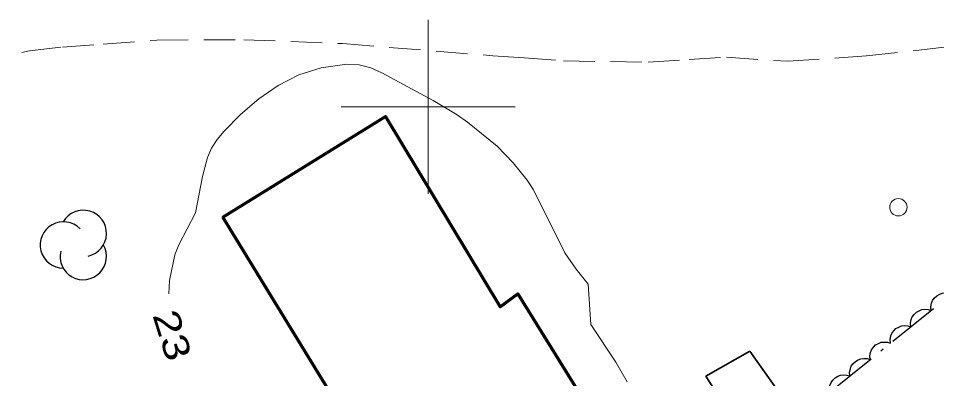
# Model space of a CAD drawing. Extents: x 356765 to 358572, y 5103174 to 5104650.
# Drawn here: x 356976.5 to 357029.2, y 5104184.4 to 5104205.1 of the extents above; entities that cross this region are included whole.
import ezdxf
from ezdxf.enums import TextEntityAlignment as Align

# ---------------------------------------------------------------- set-up
doc = ezdxf.new("R2010")
doc.units = 0
doc.header["$LTSCALE"] = 0.6
doc.linetypes.add('DOT_DASHED', pattern=[7.7, 5, -1.2, 0.3, -1.2])
doc.linetypes.add('MEDIUM_DASHED', pattern=[4.5, 3, -1.5])
for name, color, linetype, lineweight in [('19', 7, 'Continuous', 13), ('2', 7, 'Continuous', 13), ('31', 7, 'Continuous', 70), ('36', 7, 'Continuous', 13), ('44', 7, 'Continuous', 25), ('61', 7, 'Continuous', 13)]:
    doc.layers.add(name, color=color, linetype=linetype, lineweight=lineweight)

msp = doc.modelspace()

# ---------------------------------------------------------------- linework, layer by layer
at = {"layer": '19', "linetype": 'MEDIUM_DASHED'}
msp.add_lwpolyline([(356966.22, 5104198.65), (356966.51, 5104199.09), (356967.13, 5104199.59), (356969.8, 5104201.03), (356971.32, 5104201.65), (356974.01, 5104202.6), (356977.11, 5104203.22), (356979, 5104203.44), (356981.34, 5104203.6), (356984.42, 5104203.84), (356989.41, 5104203.86), (356995.08, 5104203.64), (357003.72, 5104202.94), (357005.52, 5104202.82), (357007.77, 5104202.64), (357012.64, 5104202.57), (357014.99, 5104202.73), (357017.14, 5104202.85), (357020.66, 5104202.62), (357025.17, 5104202.93), (357029.93, 5104203.46), (357034.92, 5104204.79), (357040.13, 5104206.91)], dxfattribs=at)
at = {"layer": '2'}
msp.add_lwpolyline([(356985.11, 5104189.26), (356985.15, 5104190.01), (356985.45, 5104191.5), (356985.68, 5104192.07), (356986.64, 5104193.91), (356987.04, 5104195.99), (356987.32, 5104197.09), (356987.56, 5104197.62), (356987.89, 5104198.13), (356988.29, 5104198.61), (356989.22, 5104199.57), (356990.27, 5104200.47), (356991.39, 5104201.22), (356992.57, 5104201.84), (356993.86, 5104202.24), (356995.34, 5104202.46), (356996.04, 5104202.41), (356996.7, 5104202.24), (356997.34, 5104201.96), (357000.29, 5104200.36), (357001.67, 5104199.54), (357002.27, 5104199.13), (357003.96, 5104197.75), (357004.89, 5104196.79), (357005.69, 5104195.79), (357006.06, 5104195.24), (357007.86, 5104191.61), (357008.51, 5104190.67), (357009.2, 5104189.8), (357009.35, 5104187.49), (357010.78, 5104185.33), (357011.44, 5104184.19)], dxfattribs=at)
at = {"layer": '31'}
msp.add_lwpolyline([(356988.2, 5104193.65), (356997.56, 5104199.44), (357004.13, 5104188.51), (357005.16, 5104189.25), (357012.29, 5104177.71), (357004.11, 5104172.74), (356997.65, 5104183.28), (356995.49, 5104181.76), (356988.2, 5104193.65)], close=True, dxfattribs=at)
at = {"layer": '31', "lineweight": 35}
msp.add_lwpolyline([(357018.47, 5104185.96), (357020.1, 5104183.65), (357017.64, 5104181.88), (357015.95, 5104184.51), (357018.47, 5104185.96)], close=True, dxfattribs=at)
at = {"layer": '36'}
msp.add_circle((357027.009, 5104194.23), 0.5, dxfattribs=at)
at = {"layer": '44'}
for points in [[(357028.89, 5104188.3), (357028.87, 5104188.51), (357028.91, 5104188.71), (357028.97, 5104188.86), (357029.07, 5104189), (357029.21, 5104189.13), (357029.38, 5104189.23), (357029.53, 5104189.29), (357029.7, 5104189.31), (357029.89, 5104189.29), (357030.06, 5104189.24)], [(357027.72, 5104187.36), (357027.7, 5104187.57), (357027.75, 5104187.77), (357027.8, 5104187.92), (357027.91, 5104188.06), (357028.04, 5104188.19), (357028.21, 5104188.28), (357028.36, 5104188.35), (357028.53, 5104188.37), (357028.72, 5104188.35), (357028.89, 5104188.3)], [(357026.55, 5104186.42), (357026.53, 5104186.63), (357026.58, 5104186.83), (357026.63, 5104186.98), (357026.74, 5104187.12), (357026.87, 5104187.25), (357027.04, 5104187.34), (357027.19, 5104187.41), (357027.36, 5104187.43), (357027.55, 5104187.41), (357027.72, 5104187.36)], [(357025.39, 5104185.47), (357025.37, 5104185.68), (357025.41, 5104185.88), (357025.47, 5104186.04), (357025.57, 5104186.18), (357025.7, 5104186.31), (357025.87, 5104186.4), (357026.02, 5104186.47), (357026.2, 5104186.48), (357026.38, 5104186.47), (357026.55, 5104186.42)], [(357024.22, 5104184.53), (357024.2, 5104184.74), (357024.25, 5104184.94), (357024.3, 5104185.09), (357024.4, 5104185.23), (357024.54, 5104185.36), (357024.7, 5104185.46), (357024.85, 5104185.52), (357025.03, 5104185.54), (357025.21, 5104185.53), (357025.39, 5104185.47)], [(357023.06, 5104183.59), (357023.04, 5104183.79), (357023.08, 5104183.99), (357023.14, 5104184.15), (357023.24, 5104184.29), (357023.37, 5104184.42), (357023.54, 5104184.51), (357023.69, 5104184.58), (357023.86, 5104184.59), (357024.05, 5104184.58), (357024.22, 5104184.53)]]:
    msp.add_lwpolyline(points, dxfattribs=at)
at = {"layer": '44', "linetype": 'DOT_DASHED'}
msp.add_lwpolyline([(357023.11, 5104183.63), (357026.69, 5104186.53), (357029.56, 5104188.84)], dxfattribs=at)
at = {"layer": '44'}
for centre, start, end in [((356980.1963, 5104192.7261), 282.26917, 149.72626), ((356979.0509, 5104192.0602), 44.11537, 269.80396), ((356980.1963, 5104191.3943), 166.93686, 29.62122)]:
    msp.add_arc(centre, 1.3318, start, end, dxfattribs=at)
at = {"layer": '61'}
for p, q in [((357000, 5104195), (357000, 5104205)), ((356995, 5104200), (357005, 5104200))]:
    msp.add_line(p, q, dxfattribs=at)

# ---------------------------------------------------------------- texts
at = {"layer": '2', "width": 1.3}
msp.add_text('23', height=1.5, rotation=287.432, dxfattribs=at).set_placement((356984.5897, 5104186.6497), align=Align.CENTER)

doc.saveas('drawing.dxf')
